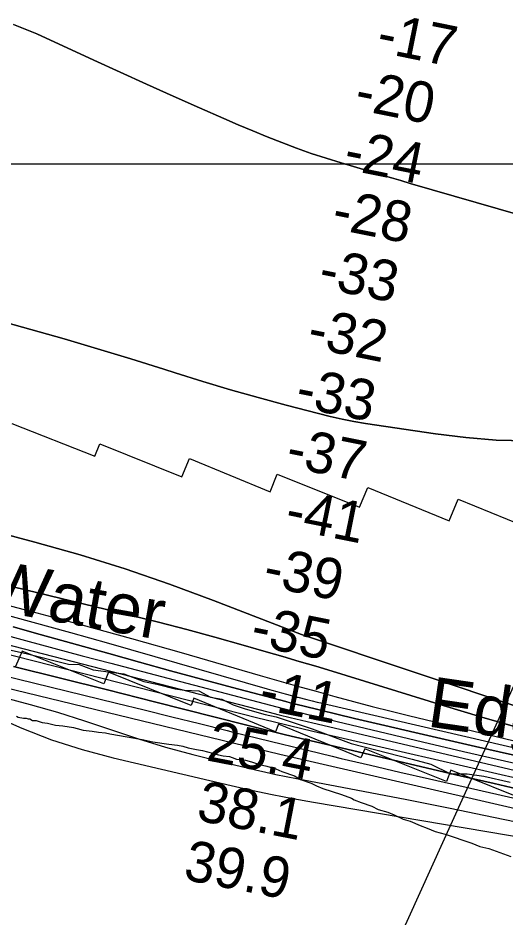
# Model space of a CAD drawing. Extents: x 3263578 to 3301413, y 764927 to 798602.
# Drawn here: x 3286323 to 3287127, y 780646 to 782130 of the extents above; entities that cross this region are included whole.
import ezdxf

# ---------------------------------------------------------------- set-up
doc = ezdxf.new("R2010")
doc.units = 0
for name, color, linetype in [('V-GRID-MAJR', 7, 'Continuous'), ('V-RIVR-EDGE', 7, 'Continuous'), ('V-RIVR-IDEN', 7, 'Continuous'), ('V-RIVR-RANG', 7, 'Continuous'), ('V-RRAP-RVMT', 7, 'Continuous'), ('V-SITE-VEGE', 7, 'Continuous'), ('V-TOPO-DPTH', 7, 'Continuous'), ('V-TOPO-MAJR', 7, 'Continuous'), ('V-TOPO-MINR', 7, 'Continuous'), ('V-TOPO-WATR', 7, 'Continuous')]:
    doc.layers.add(name, color=color, linetype=linetype)

msp = doc.modelspace()

# ---------------------------------------------------------------- linework, layer by layer
at = {"layer": 'V-GRID-MAJR'}
msp.add_spline([(3267730.5, 781891.4), (3270351, 781890.6), (3275592.2, 781889.4), (3280833.3, 781889.1), (3286074.5, 781889.4), (3291315.6, 781890.6), (3296556.8, 781892.5), (3299177.4, 781893.7)], degree=3, dxfattribs=at)
at = {"layer": 'V-RIVR-EDGE'}
msp.add_lwpolyline([(3286278.6, 781094.5), (3286336.4, 781082.2), (3286405.9, 781064.6), (3286423.7, 781064.1), (3286446.7, 781054.9), (3286497.5, 781048.3), (3286530.1, 781035.6), (3286551.4, 781031.6), (3286581.8, 781023.7), (3286597.4, 781021.5), (3286620.9, 781020.6), (3286640, 781010.1), (3286658.7, 781006.6), (3286677.4, 780997.4), (3286696.9, 780990.9), (3286729.9, 780981.2), (3286748.2, 780977.3), (3286807.7, 780958), (3286871.9, 780933.5), (3286972.3, 780908), (3287003.1, 780899.7), (3287035.3, 780883.5), (3287062.6, 780883.5), (3287090.5, 780879.9), (3287133.9, 780869.8)], dxfattribs=at)
at = {"layer": 'V-RIVR-RANG'}
msp.add_line((3286926.7, 780558.4), (3287347.3, 781487.7), dxfattribs=at)
at = {"layer": 'V-RRAP-RVMT'}
for points in [[(3286312.8, 781461.3), (3286449.6, 781407.3), (3286457.6, 781427.8), (3286592.9, 781373.5), (3286605.3, 781403.5), (3286738.5, 781348.5), (3286750.1, 781377.6), (3286885.5, 781323), (3286899.3, 781355.6), (3287033.3, 781300.5), (3287048, 781336.3), (3287182.7, 781281.5), (3287197.4, 781316.7), (3287333.3, 781260.9), (3287343.5, 781285.5), (3287478.8, 781230.5), (3287488, 781252.7), (3287623.4, 781197.4), (3287631.9, 781217.6), (3287766.7, 781162.5), (3287770.1, 781171), (3287905.2, 781117.1), (3287920.5, 781155.1), (3288060.3, 781098)], [(3286747.1, 780952.9), (3286612.7, 781008.1), (3286608.1, 780996.5), (3286472, 781051.4), (3286464.5, 781031.7), (3286329.5, 781085.7), (3286319, 781060.8)], [(3287172.7, 780834.9), (3287036.1, 780889.4), (3287028.7, 780870.8), (3286894.1, 780924.9), (3286887.5, 780910), (3286752.2, 780965.7), (3286747.1, 780952.9)]]:
    msp.add_lwpolyline(points, dxfattribs=at)
at = {"layer": 'V-SITE-VEGE'}
msp.add_lwpolyline([(3286320.3, 780978.5), (3286323.2, 780977.1), (3286332, 780975.6), (3286336.4, 780975.6), (3286339.4, 780974.2), (3286340.8, 780974.2), (3286342.3, 780974.2), (3286346.7, 780971.3), (3286352.6, 780971.3), (3286362.9, 780968.4), (3286371.7, 780966.9), (3286384.9, 780964), (3286396.6, 780962.6), (3286414.2, 780959.7), (3286420.1, 780958.3), (3286430.4, 780955.4), (3286445, 780953.9), (3286455.3, 780952.5), (3286467.1, 780951.1), (3286474.4, 780949.6), (3286515.5, 780942.4), (3286530.2, 780939.5), (3286544.8, 780936.6), (3286571.3, 780932.3), (3286585.9, 780930.9), (3286594.7, 780929.4), (3286603.5, 780926.5), (3286616.7, 780923.6), (3286627, 780922.2), (3286643.2, 780917.8), (3286653.4, 780914.9), (3286660.8, 780913.5), (3286671.1, 780912), (3286675.5, 780910.6), (3286682.8, 780907.6), (3286697.5, 780906.2), (3286707.7, 780903.3), (3286721, 780899), (3286732.7, 780896), (3286747.4, 780891.7), (3286757.7, 780887.3), (3286778.2, 780880), (3286788.5, 780874.2), (3286806.1, 780868.4), (3286814.9, 780864), (3286825.2, 780859.6), (3286856, 780849.4), (3286872.2, 780843.6), (3286876.6, 780840.7), (3286888.4, 780836.3), (3286906, 780830.5), (3286916.3, 780824.7), (3286932.4, 780820.3), (3286942.7, 780815.9), (3286957.4, 780808.7), (3286969.1, 780805.8), (3286985.3, 780798.5), (3286997, 780794.1), (3287010.2, 780788.3), (3287026.4, 780783.9), (3287070.4, 780769.4), (3287083.6, 780763.5), (3287098.3, 780760.6), (3287135, 780747.5)], dxfattribs=at)
at = {"layer": 'V-TOPO-DPTH'}
for p, q in [((3286343.8, 781616.2), (3286187.7, 781660)), ((3286187.7, 781660), (3286343.8, 781616.2)), ((3286398.9, 781600.5), (3286343.8, 781616.2)), ((3286343.8, 781616.2), (3286398.9, 781600.5)), ((3286453.9, 781584.3), (3286398.9, 781600.5)), ((3286398.9, 781600.5), (3286453.9, 781584.3)), ((3286508.7, 781567.6), (3286453.9, 781584.3)), ((3286453.9, 781584.3), (3286508.7, 781567.6)), ((3286563.4, 781550.5), (3286508.7, 781567.6)), ((3286508.7, 781567.6), (3286563.4, 781550.5)), ((3286582, 781544.6), (3286563.4, 781550.5)), ((3286563.4, 781550.5), (3286582, 781544.6)), ((3286627.4, 781530.5), (3286582, 781544.6)), ((3286582, 781544.6), (3286627.4, 781530.5)), ((3286673, 781516.9), (3286627.4, 781530.5)), ((3286627.4, 781530.5), (3286673, 781516.9)), ((3286718.7, 781504), (3286673, 781516.9)), ((3286673, 781516.9), (3286718.7, 781504)), ((3286764.5, 781491.5), (3286718.7, 781504)), ((3286718.7, 781504), (3286764.5, 781491.5)), ((3286818.1, 781477.4), (3286764.5, 781491.5)), ((3286764.5, 781491.5), (3286818.1, 781477.4)), ((3286837.4, 781472.6), (3286818.1, 781477.4)), ((3286818.1, 781477.4), (3286837.4, 781472.6)), ((3286856.7, 781468.3), (3286837.4, 781472.6)), ((3286837.4, 781472.6), (3286856.7, 781468.3)), ((3286876.1, 781464.6), (3286856.7, 781468.3)), ((3286856.7, 781468.3), (3286876.1, 781464.6)), ((3286895.6, 781461.4), (3286876.1, 781464.6)), ((3286876.1, 781464.6), (3286895.6, 781461.4)), ((3287010.8, 781444), (3286895.6, 781461.4)), ((3286895.6, 781461.4), (3287010.8, 781444)), ((3287060.7, 781437.9), (3287010.8, 781444)), ((3287010.8, 781444), (3287060.7, 781437.9)), ((3287110.7, 781433.8), (3287060.7, 781437.9)), ((3287060.7, 781437.9), (3287110.7, 781433.8)), ((3287160.9, 781432.7), (3287110.7, 781433.8)), ((3287110.7, 781433.8), (3287160.9, 781432.7)), ((3286131.2, 781323.3), (3286350.5, 781265.5)), ((3286350.5, 781265.5), (3286131.2, 781323.3)), ((3286350.5, 781265.5), (3286425.1, 781244.5)), ((3286425.1, 781244.5), (3286350.5, 781265.5)), ((3286425.1, 781244.5), (3286499.2, 781221.8)), ((3286499.2, 781221.8), (3286425.1, 781244.5)), ((3286499.2, 781221.8), (3286572.5, 781196.5)), ((3286572.5, 781196.5), (3286499.2, 781221.8)), ((3286572.5, 781196.5), (3286645.2, 781169.5)), ((3286645.2, 781169.5), (3286572.5, 781196.5)), ((3286645.2, 781169.5), (3286789.8, 781113.1)), ((3286789.8, 781113.1), (3286645.2, 781169.5)), ((3286789.8, 781113.1), (3287309.3, 780939.3)), ((3287309.3, 780939.3), (3286789.8, 781113.1))]:
    msp.add_line(p, q, dxfattribs=at)
for points in [[(3286315.7, 782119), (3286334.9, 782111.6), (3286353.9, 782103.4), (3286447.8, 782060.1), (3286491.2, 782040.3), (3286534.7, 782020.5), (3286578.3, 782001), (3286622, 781981.7), (3286662, 781964.1), (3286685.8, 781953.8), (3286709.6, 781943.8), (3286733.6, 781934), (3286757.6, 781924.4), (3286781.8, 781915.3), (3286806.1, 781906.6), (3286830.7, 781898.5), (3286855.4, 781890.8), (3286906.8, 781875.4), (3286922.4, 781870.8), (3286938, 781866.2), (3286953.6, 781861.6), (3286969.2, 781857.1), (3287367.5, 781741.8)], [(3286315.7, 782119), (3286334.9, 782111.6), (3286353.9, 782103.4), (3286447.8, 782060.1), (3286491.2, 782040.3), (3286534.7, 782020.5), (3286578.3, 782001), (3286622, 781981.7), (3286662, 781964.1), (3286685.8, 781953.8), (3286709.6, 781943.8), (3286733.6, 781934), (3286757.6, 781924.4), (3286781.8, 781915.3), (3286806.1, 781906.6), (3286830.7, 781898.5), (3286855.4, 781890.8), (3286906.8, 781875.4), (3286922.4, 781870.8), (3286938, 781866.2), (3286953.6, 781861.6), (3286969.2, 781857.1), (3287367.5, 781741.8)], [(3287150.3, 780959), (3287086.8, 780977.2), (3287023.4, 780996.2), (3286840.6, 781052.6), (3286813.5, 781060.9), (3286786.3, 781069), (3286759.1, 781077), (3286731.8, 781084.9), (3286693.7, 781095.8), (3286647.3, 781108.8), (3286600.8, 781121.3), (3286554.1, 781133.4), (3286507.4, 781145), (3286106, 781242.5)], [(3287150.3, 780959), (3287086.8, 780977.2), (3287023.4, 780996.2), (3286840.6, 781052.6), (3286813.5, 781060.9), (3286786.3, 781069), (3286759.1, 781077), (3286731.8, 781084.9), (3286693.7, 781095.8), (3286647.3, 781108.8), (3286600.8, 781121.3), (3286554.1, 781133.4), (3286507.4, 781145), (3286106, 781242.5)], [(3286263.4, 781172.5), (3286345.7, 781151.2), (3286427.8, 781129.4), (3286509.7, 781106.7), (3286591.5, 781083.5), (3286721.8, 781045.9), (3286752.5, 781037.1), (3286783.2, 781028.3), (3286814, 781019.7), (3286844.8, 781011.1), (3286875.7, 781002.7), (3286906.6, 780994.5), (3286937.6, 780986.7), (3286968.6, 780979.1), (3287360.6, 780885.4)], [(3286263.4, 781172.5), (3286345.7, 781151.2), (3286427.8, 781129.4), (3286509.7, 781106.7), (3286591.5, 781083.5), (3286721.8, 781045.9), (3286752.5, 781037.1), (3286783.2, 781028.3), (3286814, 781019.7), (3286844.8, 781011.1), (3286875.7, 781002.7), (3286906.6, 780994.5), (3286937.6, 780986.7), (3286968.6, 780979.1), (3287360.6, 780885.4)], [(3287337.2, 780869.8), (3287076.4, 780928.6), (3287026.6, 780940), (3286976.8, 780951.5), (3286927.1, 780963.2), (3286877.4, 780975), (3286792, 780995.6), (3286785, 780997.3), (3286778.1, 780999.1), (3286771.2, 781000.8), (3286764.3, 781002.6), (3286676, 781026), (3286625, 781039.6), (3286574.1, 781053.4), (3286523.2, 781067.5), (3286472.4, 781081.7), (3286359.2, 781113.5), (3286315.1, 781125.8)], [(3287337.2, 780869.8), (3287076.4, 780928.6), (3287026.6, 780940), (3286976.8, 780951.5), (3286927.1, 780963.2), (3286877.4, 780975), (3286792, 780995.6), (3286785, 780997.3), (3286778.1, 780999.1), (3286771.2, 781000.8), (3286764.3, 781002.6), (3286676, 781026), (3286625, 781039.6), (3286574.1, 781053.4), (3286523.2, 781067.5), (3286472.4, 781081.7), (3286359.2, 781113.5), (3286315.1, 781125.8)], [(3286202.7, 781123.2), (3286734.6, 780985.6), (3286753.1, 780980.9), (3286771.5, 780976.3), (3286790.1, 780971.8), (3286808.6, 780967.4), (3287196.4, 780876.2), (3287229.3, 780868.6), (3287262.2, 780861.1), (3287295.1, 780853.8), (3287328.1, 780846.6), (3287361.1, 780839.5), (3287394.1, 780832.6), (3287427.1, 780825.7), (3287460.1, 780818.9), (3287542.7, 780802), (3287616.9, 780786.5), (3287691.1, 780770.6), (3287765.1, 780754), (3287839.1, 780737), (3287927.4, 780716.3), (3287965, 780707.1)], [(3286202.7, 781123.2), (3286734.6, 780985.6), (3286753.1, 780980.9), (3286771.5, 780976.3), (3286790.1, 780971.8), (3286808.6, 780967.4), (3287196.4, 780876.2), (3287229.3, 780868.6), (3287262.2, 780861.1), (3287295.1, 780853.8), (3287328.1, 780846.6), (3287361.1, 780839.5), (3287394.1, 780832.6), (3287427.1, 780825.7), (3287460.1, 780818.9), (3287542.7, 780802), (3287616.9, 780786.5), (3287691.1, 780770.6), (3287765.1, 780754), (3287839.1, 780737), (3287927.4, 780716.3), (3287965, 780707.1)], [(3287163.5, 780854.5), (3287107.4, 780867.5), (3287051.3, 780880.5), (3286829.2, 780932.3), (3286796.3, 780940.1), (3286763.4, 780948), (3286730.6, 780956.1), (3286697.8, 780964.3), (3286547.6, 781002.3), (3286470.3, 781021.8), (3286393, 781041.2), (3286315.6, 781060.4)]]:
    msp.add_lwpolyline(points, dxfattribs=at)
at = {"layer": 'V-TOPO-MAJR'}
msp.add_lwpolyline([(3286297.7, 781010), (3286342.9, 780998), (3286387.9, 780985.2), (3286432.5, 780971.1), (3286476.9, 780956.2), (3286521.3, 780941.4), (3286566, 780927.6), (3286611.1, 780915.2), (3286656.5, 780903.8), (3286714.1, 780890.2), (3286731, 780886.3), (3286747.9, 780882.6), (3286764.8, 780879.1), (3286781.8, 780875.8), (3286891.4, 780855), (3286963.2, 780841.1), (3287034.9, 780826.9), (3287106.5, 780812.1), (3287178, 780797.1)], dxfattribs=at)
at = {"layer": 'V-TOPO-MINR'}
for p, q in [((3286343.8, 781616.2), (3286187.7, 781660)), ((3286398.9, 781600.5), (3286343.8, 781616.2)), ((3286453.9, 781584.3), (3286398.9, 781600.5)), ((3286508.7, 781567.6), (3286453.9, 781584.3)), ((3286563.4, 781550.5), (3286508.7, 781567.6)), ((3286582, 781544.6), (3286563.4, 781550.5)), ((3286627.4, 781530.5), (3286582, 781544.6)), ((3286673, 781516.9), (3286627.4, 781530.5)), ((3286718.7, 781504), (3286673, 781516.9)), ((3286764.5, 781491.5), (3286718.7, 781504)), ((3286818.1, 781477.4), (3286764.5, 781491.5)), ((3286837.4, 781472.6), (3286818.1, 781477.4)), ((3286856.7, 781468.3), (3286837.4, 781472.6)), ((3286876.1, 781464.6), (3286856.7, 781468.3)), ((3286895.6, 781461.4), (3286876.1, 781464.6)), ((3287010.8, 781444), (3286895.6, 781461.4)), ((3287060.7, 781437.9), (3287010.8, 781444)), ((3287110.7, 781433.8), (3287060.7, 781437.9)), ((3287160.9, 781432.7), (3287110.7, 781433.8)), ((3286131.2, 781323.3), (3286350.5, 781265.5)), ((3286350.5, 781265.5), (3286425.1, 781244.5)), ((3286425.1, 781244.5), (3286499.2, 781221.8)), ((3286499.2, 781221.8), (3286572.5, 781196.5)), ((3286572.5, 781196.5), (3286645.2, 781169.5)), ((3286645.2, 781169.5), (3286789.8, 781113.1)), ((3286789.8, 781113.1), (3287309.3, 780939.3))]:
    msp.add_line(p, q, dxfattribs=at)
for points in [[(3287367.5, 781741.8), (3286969.2, 781857.1), (3286953.6, 781861.6), (3286938, 781866.2), (3286922.4, 781870.8), (3286906.8, 781875.4), (3286855.4, 781890.8), (3286830.7, 781898.5), (3286806.1, 781906.6), (3286781.8, 781915.3), (3286757.6, 781924.4), (3286733.6, 781934), (3286709.6, 781943.8), (3286685.8, 781953.8), (3286662, 781964.1), (3286622, 781981.7), (3286578.3, 782001), (3286534.7, 782020.5), (3286491.2, 782040.3), (3286447.8, 782060.1), (3286353.9, 782103.4), (3286334.9, 782111.6), (3286315.7, 782119)], [(3286106, 781242.5), (3286507.4, 781145), (3286554.1, 781133.4), (3286600.8, 781121.3), (3286647.3, 781108.8), (3286693.7, 781095.8), (3286731.8, 781084.9), (3286759.1, 781077), (3286786.3, 781069), (3286813.5, 781060.9), (3286840.6, 781052.6), (3287023.4, 780996.2), (3287086.8, 780977.2), (3287150.3, 780959)], [(3286263.4, 781172.5), (3286345.7, 781151.2), (3286427.8, 781129.4), (3286509.7, 781106.7), (3286591.5, 781083.5), (3286721.8, 781045.9), (3286752.5, 781037.1), (3286783.2, 781028.3), (3286814, 781019.7), (3286844.8, 781011.1), (3286875.7, 781002.7), (3286906.6, 780994.5), (3286937.6, 780986.7), (3286968.6, 780979.1), (3287360.6, 780885.4)], [(3286284.5, 781150.6), (3286347.2, 781133.8), (3286409.6, 781116.4), (3286472, 781098.8), (3286733.2, 781023.7), (3286741.2, 781021.4), (3286749.2, 781019.1), (3286757.2, 781016.9), (3286765.3, 781014.8), (3286779.1, 781011), (3286780.2, 781010.7), (3286781.4, 781010.4), (3286782.5, 781010.2), (3286783.7, 781009.9), (3286798.7, 781006.2), (3286807.3, 781004.1), (3286816, 781002), (3286824.7, 781000), (3286833.4, 780997.9), (3287349.7, 780878.1)], [(3286315.1, 781125.8), (3286359.2, 781113.5), (3286472.4, 781081.7), (3286523.2, 781067.5), (3286574.1, 781053.4), (3286625, 781039.6), (3286676, 781026), (3286764.3, 781002.6), (3286771.2, 781000.8), (3286778.1, 780999.1), (3286785, 780997.3), (3286792, 780995.6), (3286877.4, 780975), (3286927.1, 780963.2), (3286976.8, 780951.5), (3287026.6, 780940), (3287076.4, 780928.6), (3287337.2, 780869.8)], [(3286288.3, 781116.2), (3286335, 781103.3), (3286381.8, 781090.6), (3286428.7, 781078.1), (3286475.6, 781065.8), (3286749.4, 780994.2), (3286762.1, 780990.9), (3286774.8, 780987.7), (3286787.5, 780984.5), (3286800.3, 780981.5), (3286989, 780936.5), (3287056.8, 780920.6), (3287124.6, 780904.9), (3287192.6, 780889.6), (3287260.5, 780874.6), (3287323.8, 780860.7), (3287360.2, 780852.9), (3287396.6, 780845.2), (3287433.1, 780837.7), (3287469.6, 780830.3), (3287981.7, 780728.3)], [(3286130.3, 781086.8), (3286484.9, 781000.3), (3286530.6, 780989), (3286576.3, 780977.8), (3286621.9, 780966.4), (3286667.6, 780955), (3286677.4, 780952.5), (3286718.1, 780942.3), (3286758.9, 780932.3), (3286799.7, 780922.4), (3286840.6, 780912.6), (3286855.5, 780909.1), (3286903.8, 780897.8), (3286952.2, 780886.5), (3287000.6, 780875.3), (3287049, 780864.2), (3287352.5, 780794.9)], [(3286263, 781092), (3286718.2, 780976.1), (3286743, 780969.8), (3286767.9, 780963.7), (3286792.9, 780957.8), (3286817.8, 780951.9), (3287391.5, 780819.8), (3287941.9, 780692.4), (3287969.8, 780685.7), (3287997.7, 780678.8), (3288025.4, 780671.6), (3288053.2, 780664.1), (3288197.5, 780624.3)], [(3286109.2, 781072.7), (3286754.3, 780916.2), (3287333.1, 780782.5), (3287357.2, 780777), (3287381.3, 780771.5), (3287405.5, 780766), (3287429.6, 780760.6), (3287792.6, 780680), (3287825, 780672.7), (3287857.4, 780665.4), (3287889.8, 780658), (3287922.1, 780650.5), (3287975, 780638.2)], [(3286315.6, 781060.4), (3286393, 781041.2), (3286470.3, 781021.8), (3286547.6, 781002.3), (3286697.8, 780964.3), (3286730.6, 780956.1), (3286763.4, 780948), (3286796.3, 780940.1), (3286829.2, 780932.3), (3287051.3, 780880.5), (3287107.4, 780867.5), (3287163.5, 780854.5)], [(3286280.6, 780980.5), (3286329, 780959), (3286378.2, 780939.8), (3286428.6, 780923.7), (3286479.7, 780909.9), (3286673.8, 780864.1), (3286707.6, 780856.5), (3286741.5, 780849.3), (3286775.4, 780842.8), (3286809.5, 780836.7), (3287166.6, 780776.2)]]:
    msp.add_lwpolyline(points, dxfattribs=at)
at = {"layer": 'V-TOPO-WATR'}
msp.add_lwpolyline([(3286202.7, 781123.2), (3286734.6, 780985.6), (3286753.1, 780980.9), (3286771.5, 780976.3), (3286790.1, 780971.8), (3286808.6, 780967.4), (3287196.4, 780876.2), (3287229.3, 780868.6), (3287262.2, 780861.1), (3287295.1, 780853.8), (3287328.1, 780846.6), (3287361.1, 780839.5), (3287394.1, 780832.6), (3287427.1, 780825.7), (3287460.1, 780818.9), (3287542.7, 780802), (3287616.9, 780786.5), (3287691.1, 780770.6), (3287765.1, 780754), (3287839.1, 780737), (3287927.4, 780716.3), (3287965, 780707.1)], dxfattribs=at)

# ---------------------------------------------------------------- texts
at = {"layer": 'V-RIVR-IDEN'}
for s, rotation, p in [('Water ', 349.9316, (3286265.5, 781155.9)), ('Edge', 351.6887, (3286995.2, 780962))]:
    msp.add_text(s, height=83, rotation=rotation, dxfattribs=at).set_placement(p)
at = {"layer": 'V-RIVR-RANG'}
for s, rotation, p in [('-17', 348.6139, (3286911.1, 782074.5)), ('-20', 348.6139, (3286874.9, 781979.8)), ('-24', 348.6139, (3286857, 781881.4)), ('-28', 348.6139, (3286837.4, 781783.4)), ('-33', 348.6139, (3286815.4, 781685.8)), ('-32', 348.6139, (3286797, 781587.5)), ('-33', 348.6139, (3286777.6, 781489.4)), ('-37', 348.6139, (3286761.8, 781390.6)), ('-41', 348.6139, (3286760.2, 781288.9)), ('-39', 348.6139, (3286724.2, 781194.1)), ('-35', 348.6139, (3286703.5, 781096.3)), ('-11', 348.6139, (3286717, 780991.6)), ('25.4', 348.9683, (3286631.4, 780906.1)), ('38.1', 348.9683, (3286614.8, 780807.4)), ('39.9', 348.9683, (3286593.3, 780709.7))]:
    msp.add_text(s, height=67, rotation=rotation, dxfattribs=at).set_placement(p)

doc.saveas('drawing.dxf')
